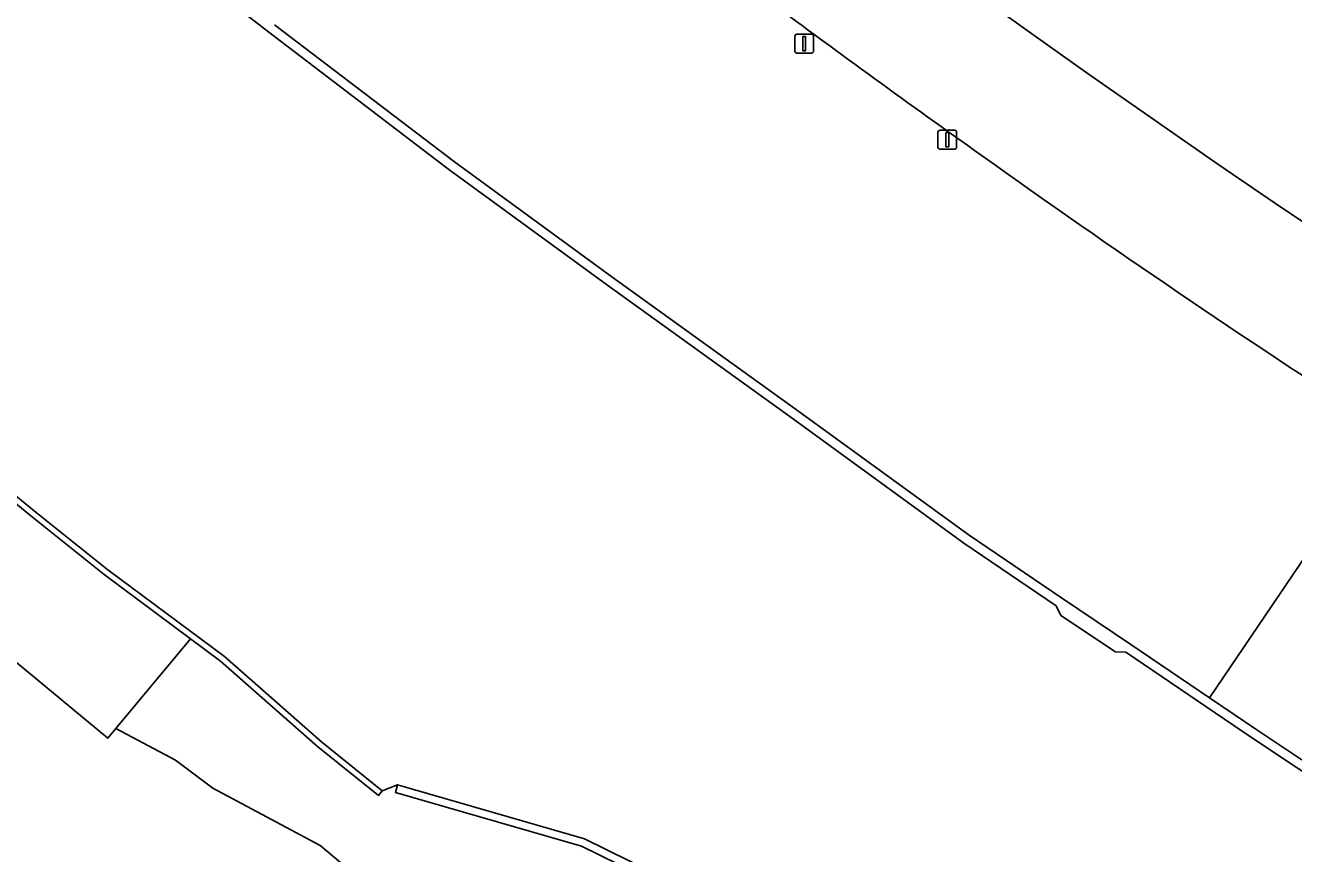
# Model space of a CAD drawing. Extents: x 157692 to 159674, y 381452 to 383291.
# Drawn here: x 158080.2 to 158147.5, y 383010.1 to 383054.1 of the extents above; entities that cross this region are included whole.
import ezdxf

# ---------------------------------------------------------------- set-up
doc = ezdxf.new("R2010")
doc.units = 0
for name, color, linetype in [('IMGEO_Erf', 7, 'Continuous'), ('IMGEO_Groenvoorziening', 7, 'Continuous'), ('IMGEO_Kademuur', 7, 'Continuous'), ('IMGEO_Lichtmast', 7, 'Continuous'), ('IMGEO_Rijbaan_lokaal_open', 7, 'Continuous'), ('IMGEO_Verkeersbordpaal', 7, 'Continuous'), ('IMGEO_Waterloop', 7, 'Continuous')]:
    doc.layers.add(name, color=color, linetype=linetype)

msp = doc.modelspace()

# ---------------------------------------------------------------- linework, layer by layer
at = {"layer": 'IMGEO_Erf'}
for points in [[(158098.96, 383007.953), (158095.822, 383010.562), (158090.133, 383013.609), (158088.139, 383015.08), (158084.974, 383016.759), (158084.553, 383016.252), (158036.864, 383055.751), (158037.35, 383056.359), (158024.168, 383065.441), (158000, 383089.683), (157983.746, 383105.987), (157987.826, 383110.135), (157978.854, 383121.256), (157964.742, 383137.731)], [(158106.564, 383073.854), (158113.324, 383068.616), (158123.778, 383060.801), (158128.84, 383057.014), (158133.637, 383053.57), (158136.589, 383051.483), (158143.469, 383046.692), (158146.526, 383044.611), (158151.637, 383041.207)]]:
    msp.add_lwpolyline(points, dxfattribs=at)
at = {"layer": 'IMGEO_Groenvoorziening'}
msp.add_lwpolyline([(158040.704, 383060.554), (158037.35, 383056.359), (158036.864, 383055.751), (158084.553, 383016.252), (158084.974, 383016.759), (158088.936, 383021.526), (158084.363, 383024.928), (158080.556, 383027.967), (158074.186, 383033.181), (158067.599, 383038.695), (158065.669, 383040.462), (158064.942, 383040.401), (158061.923, 383042.852), (158061.208, 383044.074), (158053.396, 383050.057), (158040.744, 383060.43)], close=True, dxfattribs=at)
for points in [[(158093.406, 383054.094), (158102.958, 383046.819), (158111.308, 383040.724), (158121.228, 383033.581), (158130.263, 383027.015), (158135.161, 383023.695), (158138.85, 383021.23), (158143.023, 383018.402), (158152.573, 383032.477)], [(158152.573, 383032.477), (158143.023, 383018.402), (158145.531, 383016.703), (158150.418, 383013.451), (158154.943, 383010.498), (158160.51, 383007.075), (158165.872, 383003.811), (158165.612, 383003.384), (158171.355, 383000), (158191.485, 382988.535), (158191.727, 382988.973), (158203.993, 382982.193), (158214.27, 382977.044), (158224.249, 382972.26), (158246.864, 382962.095), (158246.972, 382962.05), (158252.503, 382979.181), (158252.06, 382979.365)], [(158099.929, 383013.784), (158099.117, 383013.469), (158098.916, 383013.22), (158095.69, 383015.821), (158090.542, 383020.332), (158088.936, 383021.526), (158084.974, 383016.759), (158088.139, 383015.08), (158090.133, 383013.609), (158095.822, 383010.562), (158098.96, 383007.953)], [(158104.589, 383006.613), (158107.966, 383004.158), (158109.045, 383002.712), (158113.648, 383008.578), (158109.696, 383010.518), (158099.812, 383013.38), (158099.929, 383013.784)]]:
    msp.add_lwpolyline(points, dxfattribs=at)
for centre, radius, start, end in [((158532.202, 383612.369), 693.172, 233.547247, 234.69573), ((158446.619, 383489.315), 543.29, 234.56161, 237.23241)]:
    msp.add_arc(centre, radius, start, end, dxfattribs=at)
at = {"layer": 'IMGEO_Kademuur'}
for points in [[(158088.283, 383057.426), (158093.101, 383053.697), (158102.66, 383046.418), (158111.015, 383040.319), (158120.935, 383033.176), (158129.975, 383026.605), (158134.882, 383023.28), (158135.136, 383022.765), (158138.039, 383020.833), (158138.571, 383020.815), (158145.252, 383016.288), (158150.143, 383013.034)], [(158150.418, 383013.451), (158145.531, 383016.703), (158143.023, 383018.402), (158138.85, 383021.23), (158135.161, 383023.695), (158130.263, 383027.015), (158121.228, 383033.581), (158111.308, 383040.724), (158102.958, 383046.819), (158093.406, 383054.094)], [(158074.186, 383033.181), (158080.556, 383027.967), (158084.363, 383024.928), (158088.936, 383021.526), (158090.542, 383020.332), (158095.69, 383015.821), (158098.916, 383013.22), (158099.117, 383013.469), (158095.896, 383016.066), (158090.744, 383020.581), (158084.558, 383025.182), (158080.757, 383028.216), (158074.39, 383033.428)]]:
    msp.add_lwpolyline(points, dxfattribs=at)
msp.add_lwpolyline([(158109.848, 383010.911), (158099.929, 383013.784), (158099.812, 383013.38), (158109.696, 383010.518), (158113.648, 383008.578), (158118.103, 383006.393), (158123.041, 383003.915), (158123.229, 383004.29), (158118.289, 383006.769)], close=True, dxfattribs=at)
at = {"layer": 'IMGEO_Lichtmast'}
for p, q in [((158128.609, 383047.592), (158128.609, 383048.392)), ((158128.609, 383048.392), (158128.609, 383047.592)), ((158128.709, 383048.492), (158129.499, 383048.492)), ((158129.499, 383048.492), (158128.709, 383048.492)), ((158129.599, 383048.392), (158129.599, 383047.592)), ((158129.599, 383047.592), (158129.599, 383048.392)), ((158129.499, 383047.492), (158128.709, 383047.492)), ((158128.709, 383047.492), (158129.499, 383047.492))]:
    msp.add_line(p, q, dxfattribs=at)
msp.add_lwpolyline([(158129.029, 383048.367), (158129.179, 383048.367), (158129.179, 383047.617), (158129.029, 383047.617), (158129.029, 383048.367)], dxfattribs=at)
for centre, start, end in [((158128.709, 383048.392), 90, 180), ((158128.709, 383048.392), 90, 180), ((158129.499, 383048.392), 0, 90), ((158129.499, 383048.392), 360, 90), ((158128.709, 383047.592), 180, 270), ((158128.709, 383047.592), 180, 270), ((158129.499, 383047.592), 270, 0), ((158129.499, 383047.592), 270, 0)]:
    msp.add_arc(centre, 0.1, start, end, dxfattribs=at)
at = {"layer": 'IMGEO_Rijbaan_lokaal_open'}
msp.add_lwpolyline([(158151.637, 383041.207), (158146.526, 383044.611), (158143.469, 383046.692), (158136.589, 383051.483), (158133.637, 383053.57), (158128.84, 383057.014), (158123.778, 383060.801), (158113.324, 383068.616), (158106.564, 383073.854)], dxfattribs=at)
for centre, radius, start, end in [((158532.202, 383612.369), 693.172, 233.547247, 234.69573), ((158446.619, 383489.315), 543.29, 234.56161, 237.23241)]:
    msp.add_arc(centre, radius, start, end, dxfattribs=at)
at = {"layer": 'IMGEO_Verkeersbordpaal'}
for p, q in [((158121.015, 383052.689), (158121.015, 383053.489)), ((158121.015, 383053.489), (158121.015, 383052.689)), ((158121.115, 383053.589), (158121.905, 383053.589)), ((158121.905, 383053.589), (158121.115, 383053.589)), ((158122.005, 383053.489), (158122.005, 383052.689)), ((158122.005, 383052.689), (158122.005, 383053.489)), ((158121.905, 383052.589), (158121.115, 383052.589)), ((158121.115, 383052.589), (158121.905, 383052.589))]:
    msp.add_line(p, q, dxfattribs=at)
msp.add_lwpolyline([(158121.435, 383053.464), (158121.585, 383053.464), (158121.585, 383052.714), (158121.435, 383052.714), (158121.435, 383053.464)], dxfattribs=at)
for centre, start, end in [((158121.115, 383053.489), 90, 180), ((158121.115, 383053.489), 90, 180), ((158121.905, 383053.489), 0, 90), ((158121.905, 383053.489), 360, 90), ((158121.115, 383052.689), 180, 270), ((158121.115, 383052.689), 180, 270), ((158121.905, 383052.689), 270, 0), ((158121.905, 383052.689), 270, 0)]:
    msp.add_arc(centre, 0.1, start, end, dxfattribs=at)
at = {"layer": 'IMGEO_Waterloop'}
for points in [[(158150.143, 383013.034), (158145.252, 383016.288), (158138.571, 383020.815), (158138.039, 383020.833), (158135.136, 383022.765), (158134.882, 383023.28), (158129.975, 383026.605), (158120.935, 383033.176), (158111.015, 383040.319), (158102.66, 383046.418), (158093.101, 383053.697), (158088.283, 383057.426)], [(158074.39, 383033.428), (158080.757, 383028.216), (158084.558, 383025.182), (158090.744, 383020.581), (158095.896, 383016.066), (158099.117, 383013.469), (158099.929, 383013.784), (158109.848, 383010.911), (158118.289, 383006.769), (158123.229, 383004.29), (158123.041, 383003.915), (158122.932, 383003.574), (158122.857, 383003.195), (158123.001, 383002.808), (158123.368, 383002.676), (158123.743, 383002.83), (158124.322, 383003.246), (158124.534, 383003.609), (158127.559, 383001.849), (158135.454, 382996.677), (158145.568, 382990.22), (158153.237, 382985.387)]]:
    msp.add_lwpolyline(points, dxfattribs=at)

doc.saveas('drawing.dxf')
